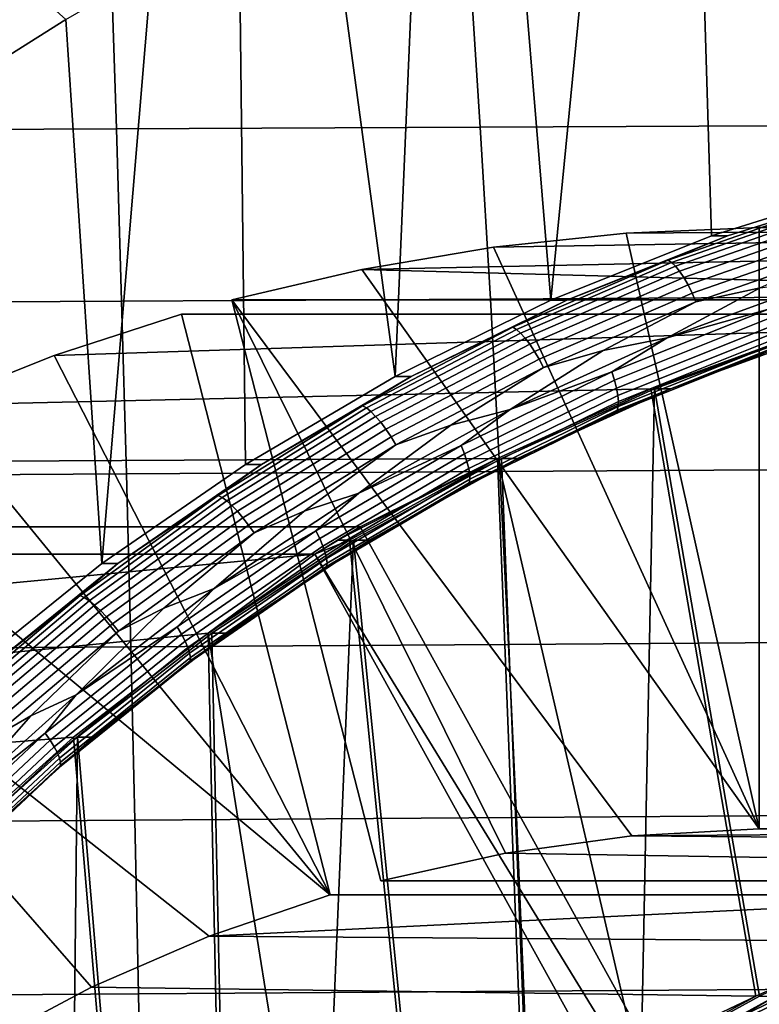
# Model space of a CAD drawing. Header units: metres. Extents: x -25 to 132, y -25 to 25.
# Tile 257 of 278: x 112.54 to 115.24, y 5.71 to 9.31. Entities that reach past the tile are written whole.
import ezdxf

# ---------------------------------------------------------------- set-up
doc = ezdxf.new("R2010")
doc.units = ezdxf.units.M
doc.layers.add('solid_12_061_071_XXX', color=7, linetype='CONTINUOUS')

msp = doc.modelspace()

# ---------------------------------------------------------------- linework, layer by layer
at = {"layer": 'solid_12_061_071_XXX'}
for points in [[(115.671684, 8.707352, 76.787872), (115.069695, 8.517965, 76.603828), (115.014961, 10.333553, 76.587097), (115.361565, 10.430671, 76.693062)], [(115.069695, 8.517965, 76.603828), (114.482483, 8.283112, 76.424301), (114.671883, 10.223871, 76.482208), (115.014961, 10.333553, 76.587097)], [(112.400864, 9.116489, 75.787888), (111.663246, 10.245514, 76.317039), (112.70845, 9.309755, 75.881927)], [(114.482483, 8.283112, 76.424301), (114.332626, 10.101721, 76.378487), (114.671883, 10.223871, 76.482208)], [(114.482483, 8.283112, 76.424301), (113.913231, 8.004066, 76.250259), (113.997452, 9.967175, 76.276009), (114.332626, 10.101721, 76.378487)], [(113.913231, 8.004066, 76.250259), (113.667229, 9.820601, 76.175049), (113.997452, 9.967175, 76.276009)], [(113.913231, 8.004066, 76.250259), (113.365036, 7.682348, 76.082664), (113.342133, 9.662083, 76.075661), (113.667229, 9.820601, 76.175049)], [(113.365036, 7.682348, 76.082664), (112.840729, 7.319616, 75.922363), (113.022339, 9.49169, 75.97789), (113.342133, 9.662083, 76.075661)], [(114.183647, 9.542886, 99.398491), (114.223579, 8.915902, 99.469704), (115.556488, 8.922169, 99.787392), (115.496704, 9.547182, 99.714355)], [(111.566826, 9.53453, 98.744759), (111.566971, 8.903459, 98.810753), (112.893707, 8.909664, 99.144142), (112.87365, 9.538667, 99.075272)], [(112.87365, 9.538667, 99.075272), (112.893707, 8.909664, 99.144142), (114.223579, 8.915902, 99.469704), (114.183647, 9.542886, 99.398491)], [(112.840729, 7.319616, 75.922363), (112.70845, 9.309755, 75.881927), (113.022339, 9.49169, 75.97789)], [(112.840729, 7.319616, 75.922363), (112.343109, 6.91781, 75.770226), (112.400864, 9.116489, 75.787888), (112.70845, 9.309755, 75.881927)], [(111.566971, 8.903459, 98.810753), (111.567154, 8.271426, 98.872261), (112.912476, 8.279202, 99.208359), (112.893707, 8.909664, 99.144142)], [(112.893707, 8.909664, 99.144142), (112.912476, 8.279202, 99.208359), (114.260902, 8.286972, 99.536133), (114.223579, 8.915902, 99.469704)], [(114.223579, 8.915902, 99.469704), (114.260902, 8.286972, 99.536133), (115.612343, 8.294734, 99.85553), (115.556488, 8.922169, 99.787392)], [(115.730164, 8.707354, 76.596619), (115.128143, 8.517958, 76.41256), (115.069695, 8.517965, 76.603828), (115.671684, 8.707352, 76.787872)], [(115.493271, 8.632522, 76.487877), (115.128143, 8.517958, 76.41256), (115.730164, 8.707354, 76.596619)], [(115.493271, 8.632522, 76.487877), (114.910515, 8.429701, 76.309708), (115.128143, 8.517958, 76.41256)], [(115.505554, 8.623853, 76.456383), (114.923393, 8.421235, 76.278397), (114.910515, 8.429701, 76.309708), (115.493271, 8.632522, 76.487877)], [(115.518776, 8.609694, 76.427361), (114.937569, 8.40741, 76.249664), (114.923393, 8.421235, 76.278397), (115.505554, 8.623853, 76.456383)], [(115.532532, 8.590476, 76.40168), (114.952614, 8.388643, 76.22438), (114.937569, 8.40741, 76.249664), (115.518776, 8.609694, 76.427361)], [(115.546394, 8.566786, 76.380127), (114.968079, 8.365509, 76.203323), (114.952614, 8.388643, 76.22438), (115.532532, 8.590476, 76.40168)], [(117.694519, 8.549416, 77.615456), (114.757103, 8.528277, 85.482094), (114.272331, 8.476853, 85.333885), (117.223572, 8.526093, 77.312576)], [(117.694519, 8.549416, 77.615456), (115.243935, 8.549416, 85.630936), (114.757103, 8.528277, 85.482094)], [(115.243935, 6.349213, 85.630936), (114.757103, 8.528277, 85.482094), (115.243935, 8.549416, 85.630936)], [(115.559944, 8.539342, 76.363365), (114.983482, 8.338711, 76.187126), (114.968079, 8.365509, 76.203323), (115.546394, 8.566786, 76.380127)], [(115.572769, 8.508983, 76.351898), (114.99836, 8.309064, 76.176285), (114.983482, 8.338711, 76.187126), (115.559944, 8.539342, 76.363365)], [(117.694519, 6.349213, 77.615456), (115.243935, 6.349213, 85.630936), (115.243935, 8.549416, 85.630936), (117.694519, 8.549416, 77.615456)], [(117.223572, 8.526093, 77.312576), (114.272331, 8.476853, 85.333885), (113.791359, 8.395326, 85.186836), (116.615936, 8.4545, 77.126801)], [(115.243935, 6.349213, 85.630936), (114.272331, 8.476853, 85.333885), (114.757103, 8.528277, 85.482094)], [(115.128143, 8.517958, 76.41256), (114.540955, 8.283115, 76.23304), (114.482483, 8.283112, 76.424301), (115.069695, 8.517965, 76.603828)], [(114.910515, 8.429701, 76.309708), (114.540955, 8.283115, 76.23304), (115.128143, 8.517958, 76.41256)], [(115.584488, 8.47663, 76.346077), (115.01226, 8.277472, 76.171127), (114.99836, 8.309064, 76.176285), (115.572769, 8.508983, 76.351898)], [(115.243935, 6.349213, 85.630936), (113.791359, 8.395326, 85.186836), (114.272331, 8.476853, 85.333885)], [(115.584488, 8.47663, 76.346077), (115.247452, 8.32834, 76.239899), (115.01226, 8.277472, 76.171127)], [(116.015129, 8.335628, 76.943115), (116.615936, 8.4545, 77.126801), (113.791359, 8.395326, 85.186836)], [(114.910515, 8.429701, 76.309708), (114.343086, 8.183924, 76.13623), (114.540955, 8.283115, 76.23304)], [(114.923393, 8.421235, 76.278397), (114.356529, 8.175706, 76.105087), (114.343086, 8.183924, 76.13623), (114.910515, 8.429701, 76.309708)], [(113.791359, 8.395326, 85.186836), (113.315872, 8.283983, 85.041466), (115.766457, 8.283983, 77.025986), (116.015129, 8.335628, 76.943115)], [(114.778572, 6.322844, 85.488663), (113.315872, 8.283983, 85.041466), (113.791359, 8.395326, 85.186836), (115.243935, 6.349213, 85.630936)], [(114.937569, 8.40741, 76.249664), (114.371635, 8.162283, 76.076645), (114.356529, 8.175706, 76.105087), (114.923393, 8.421235, 76.278397)], [(114.952614, 8.388643, 76.22438), (114.387947, 8.144064, 76.051743), (114.371635, 8.162283, 76.076645), (114.937569, 8.40741, 76.249664)], [(114.968079, 8.365509, 76.203323), (114.404968, 8.121604, 76.031158), (114.387947, 8.144064, 76.051743), (114.952614, 8.388643, 76.22438)], [(114.983482, 8.338711, 76.187126), (114.42218, 8.095587, 76.015518), (114.404968, 8.121604, 76.031158), (114.968079, 8.365509, 76.203323)], [(115.498299, 8.360981, 76.316589), (114.907448, 8.144706, 76.135948), (115.247452, 8.32834, 76.239899)], [(115.273651, 8.248479, 76.251083), (114.907448, 8.144706, 76.135948), (115.498299, 8.360981, 76.316589)], [(114.99836, 8.309064, 76.176285), (114.439049, 8.066805, 76.00528), (114.42218, 8.095587, 76.015518), (114.983482, 8.338711, 76.187126)], [(115.01226, 8.277472, 76.171127), (115.247452, 8.32834, 76.239899), (114.907448, 8.144706, 76.135948), (114.673149, 8.09856, 76.064316)], [(112.912476, 8.279202, 99.208359), (112.929924, 7.64738, 99.267891), (114.295578, 7.656228, 99.597733), (114.260902, 8.286972, 99.536133)], [(114.260902, 8.286972, 99.536133), (114.295578, 7.656228, 99.597733), (115.6642, 7.665041, 99.918732), (115.612343, 8.294734, 99.85553)], [(115.01226, 8.277472, 76.171127), (114.455078, 8.036134, 76.000778), (114.439049, 8.066805, 76.00528), (114.99836, 8.309064, 76.176285)], [(111.567154, 8.271426, 98.872261), (111.56736, 7.638499, 98.929253), (112.929924, 7.64738, 99.267891), (112.912476, 8.279202, 99.208359)], [(113.860451, 6.15875, 85.207962), (116.311028, 6.15875, 77.192482), (115.766457, 8.283983, 77.025986), (113.315872, 8.283983, 85.041466)], [(114.316475, 6.259228, 85.347382), (113.315872, 8.283983, 85.041466), (114.778572, 6.322844, 85.488663)], [(113.860451, 6.15875, 85.207962), (113.315872, 8.283983, 85.041466), (114.316475, 6.259228, 85.347382)], [(114.540955, 8.283115, 76.23304), (113.971725, 8.004079, 76.059006), (113.913231, 8.004066, 76.250259), (114.482483, 8.283112, 76.424301)], [(114.343086, 8.183924, 76.13623), (113.971725, 8.004079, 76.059006), (114.540955, 8.283115, 76.23304)], [(115.01226, 8.277472, 76.171127), (114.673149, 8.09856, 76.064316), (114.455078, 8.036134, 76.000778)], [(115.424561, 8.170155, 76.762558), (115.581711, 8.232219, 76.969505), (113.131134, 8.232219, 84.984985), (112.666115, 8.080042, 84.842819)], [(113.675705, 6.106987, 85.151482), (112.666115, 8.080042, 84.842819), (113.131134, 8.232219, 84.984985)], [(116.126282, 6.106987, 77.136002), (113.675705, 6.106987, 85.151482), (113.131134, 8.232219, 84.984985), (115.581711, 8.232219, 76.969505)], [(115.273651, 8.248479, 76.251083), (114.70504, 8.021066, 76.07724), (114.907448, 8.144706, 76.135948)], [(115.281418, 8.216577, 76.262909), (114.715004, 7.990044, 76.089737), (114.70504, 8.021066, 76.07724), (115.273651, 8.248479, 76.251083)], [(115.286865, 8.186646, 76.280006), (114.722519, 7.960939, 76.107468), (114.715004, 7.990044, 76.089737), (115.281418, 8.216577, 76.262909)], [(114.343086, 8.183924, 76.13623), (113.793869, 7.896444, 75.968315), (113.971725, 8.004079, 76.059006)], [(114.356529, 8.175706, 76.105087), (113.807861, 7.888515, 75.937347), (113.793869, 7.896444, 75.968315), (114.343086, 8.183924, 76.13623)], [(115.289833, 8.1596, 76.301857), (114.727348, 7.934638, 76.129883), (114.722519, 7.960939, 76.107468), (115.286865, 8.186646, 76.280006)], [(115.424561, 8.170155, 76.762558), (112.666115, 8.080042, 84.842819), (112.210594, 7.89917, 84.703552), (114.847404, 7.958972, 76.586105)], [(114.371635, 8.162283, 76.076645), (113.823875, 7.875563, 75.909172), (113.807861, 7.888515, 75.937347), (114.356529, 8.175706, 76.105087)], [(114.387947, 8.144064, 76.051743), (113.841408, 7.857984, 75.884651), (113.823875, 7.875563, 75.909172), (114.371635, 8.162283, 76.076645)], [(114.404968, 8.121604, 76.031158), (113.859932, 7.836313, 75.864525), (113.841408, 7.857984, 75.884651), (114.387947, 8.144064, 76.051743)], [(114.907448, 8.144706, 76.135948), (114.333778, 7.882875, 75.960564), (114.673149, 8.09856, 76.064316)], [(114.70504, 8.021066, 76.07724), (114.333778, 7.882875, 75.960564), (114.907448, 8.144706, 76.135948)], [(115.29023, 8.13626, 76.327797), (114.729355, 7.911942, 76.156319), (114.727348, 7.934638, 76.129883), (115.289833, 8.1596, 76.301857)], [(115.681236, 5.937356, 76.841034), (115.424561, 8.170155, 76.762558), (114.847404, 7.958972, 76.586105), (115.231308, 5.7369, 76.703476)], [(115.438606, 8.170155, 76.716614), (114.861458, 7.958972, 76.540161), (114.919922, 7.958971, 76.3489), (115.497055, 8.170148, 76.525352)], [(115.695282, 5.937356, 76.79509), (115.245354, 5.7369, 76.657532), (114.861458, 7.958972, 76.540161), (115.438606, 8.170155, 76.716614)], [(115.497055, 8.170148, 76.525352), (114.919922, 7.958971, 76.3489), (115.276253, 8.094895, 76.421776)], [(114.42218, 8.095587, 76.015518), (113.878891, 7.81121, 75.849411), (113.859932, 7.836313, 75.864525), (114.404968, 8.121604, 76.031158)], [(115.283333, 8.103408, 76.388687), (114.724724, 7.879995, 76.217896), (114.72847, 7.89354, 76.185959), (115.28804, 8.117337, 76.357033)], [(115.28804, 8.117337, 76.357033), (114.72847, 7.89354, 76.185959), (114.729355, 7.911942, 76.156319), (115.29023, 8.13626, 76.327797)], [(113.675705, 6.106987, 85.151482), (112.210594, 7.89917, 84.703552), (112.666115, 8.080042, 84.842819)], [(114.439049, 8.066805, 76.00528), (113.89769, 7.783439, 75.839775), (113.878891, 7.81121, 75.849411), (114.42218, 8.095587, 76.015518)], [(114.455078, 8.036134, 76.000778), (114.673149, 8.09856, 76.064316), (114.333778, 7.882875, 75.960564), (114.116386, 7.825524, 75.894096)], [(115.276253, 8.094895, 76.421776), (114.718231, 7.871717, 76.251175), (114.724724, 7.879995, 76.217896), (115.283333, 8.103408, 76.388687)], [(114.919922, 7.958971, 76.3489), (114.718231, 7.871717, 76.251175), (115.276253, 8.094895, 76.421776)], [(114.455078, 8.036134, 76.000778), (113.915779, 7.753845, 75.835899), (113.89769, 7.783439, 75.839775), (114.439049, 8.066805, 76.00528)], [(114.455078, 8.036134, 76.000778), (114.116386, 7.825524, 75.894096), (113.915779, 7.753845, 75.835899)], [(113.971725, 8.004079, 76.059006), (113.423492, 7.682338, 75.891396), (113.365036, 7.682348, 76.082664), (113.913231, 8.004066, 76.250259)], [(113.793869, 7.896444, 75.968315), (113.423492, 7.682338, 75.891396), (113.971725, 8.004079, 76.059006)], [(114.70504, 8.021066, 76.07724), (114.153816, 7.750857, 75.908714), (114.333778, 7.882875, 75.960564)], [(114.715004, 7.990044, 76.089737), (114.165916, 7.72088, 75.921867), (114.153816, 7.750857, 75.908714), (114.70504, 8.021066, 76.07724)], [(114.722519, 7.960939, 76.107468), (114.17543, 7.692756, 75.940201), (114.165916, 7.72088, 75.921867), (114.715004, 7.990044, 76.089737)], [(114.847404, 7.958972, 76.586105), (112.210594, 7.89917, 84.703552), (111.766182, 7.690246, 84.56768), (114.286942, 7.703272, 76.414757)], [(114.727348, 7.934638, 76.129883), (114.182068, 7.667341, 75.963181), (114.17543, 7.692756, 75.940201), (114.722519, 7.960939, 76.107468)], [(114.729355, 7.911942, 76.156319), (114.185631, 7.645409, 75.990089), (114.182068, 7.667341, 75.963181), (114.727348, 7.934638, 76.129883)], [(115.231308, 5.7369, 76.703476), (114.847404, 7.958972, 76.586105), (114.286942, 7.703272, 76.414757), (114.798309, 5.499261, 76.571098)], [(114.861458, 7.958972, 76.540161), (114.300995, 7.703272, 76.368813), (114.359489, 7.703284, 76.177559), (114.919922, 7.958971, 76.3489)], [(114.812355, 5.499261, 76.525154), (114.399048, 5.225958, 76.398788), (114.300995, 7.703272, 76.368813), (114.861458, 7.958972, 76.540161)], [(114.919922, 7.958971, 76.3489), (114.359489, 7.703284, 76.177559), (114.718231, 7.871717, 76.251175)], [(115.245354, 5.7369, 76.657532), (114.812355, 5.499261, 76.525154), (114.861458, 7.958972, 76.540161)], [(113.675705, 6.106987, 85.151482), (111.766182, 7.690246, 84.56768), (112.210594, 7.89917, 84.703552)], [(113.793869, 7.896444, 75.968315), (113.265663, 7.568726, 75.806824), (113.423492, 7.682338, 75.891396)], [(113.807861, 7.888515, 75.937347), (113.28019, 7.561125, 75.776024), (113.265663, 7.568726, 75.806824), (113.793869, 7.896444, 75.968315)], [(114.724724, 7.879995, 76.217896), (114.183197, 7.614539, 76.052338), (114.186012, 7.627628, 76.020111), (114.72847, 7.89354, 76.185959)], [(114.72847, 7.89354, 76.185959), (114.186012, 7.627628, 76.020111), (114.185631, 7.645409, 75.990089), (114.729355, 7.911942, 76.156319)], [(113.823875, 7.875563, 75.909172), (113.297066, 7.548711, 75.748108), (113.28019, 7.561125, 75.776024), (113.807861, 7.888515, 75.937347)], [(113.841408, 7.857984, 75.884651), (113.315773, 7.531862, 75.723946), (113.297066, 7.548711, 75.748108), (113.823875, 7.875563, 75.909172)], [(113.859932, 7.836313, 75.864525), (113.335754, 7.511091, 75.704269), (113.315773, 7.531862, 75.723946), (113.841408, 7.857984, 75.884651)], [(114.333778, 7.882875, 75.960564), (113.780396, 7.576911, 75.791374), (114.116386, 7.825524, 75.894096)], [(114.153816, 7.750857, 75.908714), (113.780396, 7.576911, 75.791374), (114.333778, 7.882875, 75.960564)], [(114.718231, 7.871717, 76.251175), (114.177269, 7.60654, 76.085785), (114.183197, 7.614539, 76.052338), (114.724724, 7.879995, 76.217896)], [(114.359489, 7.703284, 76.177559), (114.177269, 7.60654, 76.085785), (114.718231, 7.871717, 76.251175)], [(113.878891, 7.81121, 75.849411), (113.356384, 7.487029, 75.689667), (113.335754, 7.511091, 75.704269), (113.859932, 7.836313, 75.864525)], [(113.915779, 7.753845, 75.835899), (114.116386, 7.825524, 75.894096), (113.780396, 7.576911, 75.791374), (113.580177, 7.510704, 75.730164)], [(113.89769, 7.783439, 75.839775), (113.377045, 7.460411, 75.680595), (113.356384, 7.487029, 75.689667), (113.878891, 7.81121, 75.849411)], [(113.915779, 7.753845, 75.835899), (113.39711, 7.432045, 75.677322), (113.377045, 7.460411, 75.680595), (113.89769, 7.783439, 75.839775)], [(113.915779, 7.753845, 75.835899), (113.580177, 7.510704, 75.730164), (113.39711, 7.432045, 75.677322)], [(114.153816, 7.750857, 75.908714), (113.622925, 7.439294, 75.746407), (113.780396, 7.576911, 75.791374)], [(114.165916, 7.72088, 75.921867), (113.637077, 7.410522, 75.760185), (113.622925, 7.439294, 75.746407), (114.153816, 7.750857, 75.908714)], [(114.17543, 7.692756, 75.940201), (113.648521, 7.383529, 75.779114), (113.637077, 7.410522, 75.760185), (114.165916, 7.72088, 75.921867)], [(111.766182, 7.690246, 84.56768), (111.334465, 7.454011, 84.435692), (113.785042, 7.454011, 76.420212), (114.286942, 7.703272, 76.414757)], [(113.232719, 5.955565, 85.016045), (111.334465, 7.454011, 84.435692), (111.766182, 7.690246, 84.56768), (113.675705, 6.106987, 85.151482)], [(113.423492, 7.682338, 75.891396), (112.899185, 7.319608, 75.731102), (112.840729, 7.319616, 75.922363), (113.365036, 7.682348, 76.082664)], [(113.265663, 7.568726, 75.806824), (112.899185, 7.319608, 75.731102), (113.423492, 7.682338, 75.891396)], [(114.182068, 7.667341, 75.963181), (113.656898, 7.359135, 75.80262), (113.648521, 7.383529, 75.779114), (114.17543, 7.692756, 75.940201)], [(114.286942, 7.703272, 76.414757), (113.785042, 7.454011, 76.420212), (113.701942, 7.404517, 76.394806)], [(113.746368, 7.404517, 76.249489), (114.286942, 7.703272, 76.414757), (113.701942, 7.404517, 76.394806)], [(114.384995, 5.225958, 76.444733), (114.286942, 7.703272, 76.414757), (113.746368, 7.404517, 76.249489), (113.994019, 4.918732, 76.325203)], [(114.300995, 7.703272, 76.368813), (113.760422, 7.404517, 76.203545), (113.818893, 7.404517, 76.012283), (114.359489, 7.703284, 76.177559)], [(114.399048, 5.225958, 76.398788), (114.008064, 4.918732, 76.279259), (113.760422, 7.404517, 76.203545), (114.300995, 7.703272, 76.368813)], [(114.359489, 7.703284, 76.177559), (113.818893, 7.404517, 76.012283), (114.177269, 7.60654, 76.085785)], [(114.798309, 5.499261, 76.571098), (114.286942, 7.703272, 76.414757), (114.384995, 5.225958, 76.444733)], [(111.56736, 7.638499, 98.929253), (111.567589, 7.004749, 98.981728), (112.946045, 7.014307, 99.322723), (112.929924, 7.64738, 99.267891)], [(112.929924, 7.64738, 99.267891), (112.946045, 7.014307, 99.322723), (114.327568, 7.023815, 99.654488), (114.295578, 7.656228, 99.597733)], [(114.185631, 7.645409, 75.990089), (113.661964, 7.338085, 75.829987), (113.656898, 7.359135, 75.80262), (114.182068, 7.667341, 75.963181)], [(114.186012, 7.627628, 76.020111), (113.663567, 7.321018, 75.860382), (113.661964, 7.338085, 75.829987), (114.185631, 7.645409, 75.990089)], [(114.295578, 7.656228, 99.597733), (114.327568, 7.023815, 99.654488), (115.712044, 7.033273, 99.976982), (115.6642, 7.665041, 99.918732)], [(114.177269, 7.60654, 76.085785), (113.656265, 7.300778, 75.926498), (113.661644, 7.308455, 75.892883), (114.183197, 7.614539, 76.052338)], [(113.818893, 7.404517, 76.012283), (113.656265, 7.300778, 75.926498), (114.177269, 7.60654, 76.085785)], [(114.183197, 7.614539, 76.052338), (113.661644, 7.308455, 75.892883), (113.663567, 7.321018, 75.860382), (114.186012, 7.627628, 76.020111)], [(113.265663, 7.568726, 75.806824), (112.761162, 7.202439, 75.652588), (112.899185, 7.319608, 75.731102)], [(113.28019, 7.561125, 75.776024), (112.776192, 7.195206, 75.621933), (112.761162, 7.202439, 75.652588), (113.265663, 7.568726, 75.806824)], [(113.780396, 7.576911, 75.791374), (113.250404, 7.228525, 75.629341), (113.580177, 7.510704, 75.730164)], [(113.622925, 7.439294, 75.746407), (113.250404, 7.228525, 75.629341), (113.780396, 7.576911, 75.791374)], [(113.297066, 7.548711, 75.748108), (112.7939, 7.183393, 75.594276), (112.776192, 7.195206, 75.621933), (113.28019, 7.561125, 75.776024)], [(113.315773, 7.531862, 75.723946), (112.813728, 7.167359, 75.570457), (112.7939, 7.183393, 75.594276), (113.297066, 7.548711, 75.748108)], [(113.335754, 7.511091, 75.704269), (112.835091, 7.147593, 75.551201), (112.813728, 7.167359, 75.570457), (113.315773, 7.531862, 75.723946)], [(113.356384, 7.487029, 75.689667), (112.85733, 7.124696, 75.537094), (112.835091, 7.147593, 75.551201), (113.335754, 7.511091, 75.704269)], [(113.39711, 7.432045, 75.677322), (113.580177, 7.510704, 75.730164), (113.250404, 7.228525, 75.629341), (113.067421, 7.155809, 75.573395)], [(113.377045, 7.460411, 75.680595), (112.879768, 7.099366, 75.528564), (112.85733, 7.124696, 75.537094), (113.356384, 7.487029, 75.689667)], [(113.39711, 7.432045, 75.677322), (112.901718, 7.072373, 75.525871), (112.879768, 7.099366, 75.528564), (113.377045, 7.460411, 75.680595)], [(112.386497, 5.548579, 84.757332), (114.837074, 5.548579, 76.741852), (113.785042, 7.454011, 76.420212), (111.334465, 7.454011, 84.435692)], [(112.802116, 5.769053, 84.884392), (111.334465, 7.454011, 84.435692), (113.232719, 5.955565, 85.016045)], [(112.386497, 5.548579, 84.757332), (111.334465, 7.454011, 84.435692), (112.802116, 5.769053, 84.884392)], [(113.39711, 7.432045, 75.677322), (113.067421, 7.155809, 75.573395), (112.901718, 7.072373, 75.525871)], [(113.622925, 7.439294, 75.746407), (113.115204, 7.08804, 75.591179), (113.250404, 7.228525, 75.629341)], [(113.637077, 7.410522, 75.760185), (113.131317, 7.060626, 75.60556), (113.115204, 7.08804, 75.591179), (113.622925, 7.439294, 75.746407)], [(113.785042, 7.454011, 76.420212), (113.619408, 7.354011, 76.369568), (113.701942, 7.404517, 76.394806)], [(114.753876, 5.499261, 76.716415), (113.619408, 7.354011, 76.369568), (113.785042, 7.454011, 76.420212), (114.837074, 5.548579, 76.741852)], [(113.648521, 7.383529, 75.779114), (113.1446, 7.034907, 75.625046), (113.131317, 7.060626, 75.60556), (113.637077, 7.410522, 75.760185)], [(113.228661, 7.064354, 76.091209), (113.746368, 7.404517, 76.249489), (113.619408, 7.354011, 76.369568)], [(113.994019, 4.918732, 76.325203), (113.746368, 7.404517, 76.249489), (113.228661, 7.064354, 76.091209), (113.627968, 4.579625, 76.213287)], [(113.760422, 7.404517, 76.203545), (113.242706, 7.064354, 76.045265), (113.301163, 7.064342, 75.853996), (113.818893, 7.404517, 76.012283)], [(113.642021, 4.579625, 76.167343), (113.303276, 4.210846, 76.063782), (113.242706, 7.064354, 76.045265), (113.760422, 7.404517, 76.203545)], [(113.818893, 7.404517, 76.012283), (113.301163, 7.064342, 75.853996), (113.656265, 7.300778, 75.926498)], [(113.746368, 7.404517, 76.249489), (113.701942, 7.404517, 76.394806), (113.619408, 7.354011, 76.369568)], [(114.008064, 4.918732, 76.279259), (113.642021, 4.579625, 76.167343), (113.760422, 7.404517, 76.203545)], [(113.619408, 7.354011, 76.369568), (110.757324, 7.081164, 84.259239), (110.362091, 6.783171, 84.138405), (113.228661, 7.064354, 76.091209)], [(113.619408, 7.354011, 76.369568), (111.168823, 7.354011, 84.385048), (110.757324, 7.081164, 84.259239)], [(114.67144, 5.448579, 76.691208), (112.220856, 5.448579, 84.706688), (111.168823, 7.354011, 84.385048), (113.619408, 7.354011, 76.369568)], [(113.656898, 7.359135, 75.80262), (113.154648, 7.011665, 75.649063), (113.1446, 7.034907, 75.625046), (113.648521, 7.383529, 75.779114)], [(113.661964, 7.338085, 75.829987), (113.161148, 6.991609, 75.676872), (113.154648, 7.011665, 75.649063), (113.656898, 7.359135, 75.80262)], [(114.67144, 5.448579, 76.691208), (113.619408, 7.354011, 76.369568), (114.753876, 5.499261, 76.716415)], [(112.899185, 7.319608, 75.731102), (112.401596, 6.917824, 75.578972), (112.343109, 6.91781, 75.770226), (112.840729, 7.319616, 75.922363)], [(112.761162, 7.202439, 75.652588), (112.401596, 6.917824, 75.578972), (112.899185, 7.319608, 75.731102)], [(113.663567, 7.321018, 75.860382), (113.16391, 6.975348, 75.707626), (113.161148, 6.991609, 75.676872), (113.661964, 7.338085, 75.829987)], [(113.661644, 7.308455, 75.892883), (113.162849, 6.963378, 75.740387), (113.16391, 6.975348, 75.707626), (113.663567, 7.321018, 75.860382)], [(113.656265, 7.300778, 75.926498), (113.157997, 6.956064, 75.774162), (113.162849, 6.963378, 75.740387), (113.661644, 7.308455, 75.892883)], [(113.301163, 7.064342, 75.853996), (113.157997, 6.956064, 75.774162), (113.656265, 7.300778, 75.926498)], [(113.250404, 7.228525, 75.629341), (112.746826, 6.839696, 75.47538), (113.067421, 7.155809, 75.573395)], [(113.115204, 7.08804, 75.591179), (112.746826, 6.839696, 75.47538), (113.250404, 7.228525, 75.629341)], [(112.761162, 7.202439, 75.652588), (112.282936, 6.79945, 75.506378), (112.401596, 6.917824, 75.578972)], [(112.776192, 7.195206, 75.621933), (112.298447, 6.792622, 75.475868), (112.282936, 6.79945, 75.506378), (112.761162, 7.202439, 75.652588)], [(112.7939, 7.183393, 75.594276), (112.316933, 6.781469, 75.448456), (112.298447, 6.792622, 75.475868), (112.776192, 7.195206, 75.621933)], [(112.813728, 7.167359, 75.570457), (112.33783, 6.766333, 75.424965), (112.316933, 6.781469, 75.448456), (112.7939, 7.183393, 75.594276)], [(112.835091, 7.147593, 75.551201), (112.360504, 6.747673, 75.406105), (112.33783, 6.766333, 75.424965), (112.813728, 7.167359, 75.570457)], [(112.85733, 7.124696, 75.537094), (112.384262, 6.726057, 75.392464), (112.360504, 6.747673, 75.406105), (112.835091, 7.147593, 75.551201)], [(112.901718, 7.072373, 75.525871), (113.067421, 7.155809, 75.573395), (112.746826, 6.839696, 75.47538), (112.580833, 6.762716, 75.424629)], [(112.879768, 7.099366, 75.528564), (112.408379, 6.702144, 75.384445), (112.384262, 6.726057, 75.392464), (112.85733, 7.124696, 75.537094)], [(112.901718, 7.072373, 75.525871), (112.432129, 6.676661, 75.382301), (112.408379, 6.702144, 75.384445), (112.879768, 7.099366, 75.528564)], [(113.228661, 7.064354, 76.091209), (110.362091, 6.783171, 84.138405), (109.984535, 6.461088, 84.022972), (112.736664, 6.684651, 75.940788)], [(112.901718, 7.072373, 75.525871), (112.580833, 6.762716, 75.424629), (112.432129, 6.676661, 75.382301)], [(113.115204, 7.08804, 75.591179), (112.633354, 6.698967, 75.443863), (112.746826, 6.839696, 75.47538)], [(113.131317, 7.060626, 75.60556), (112.651337, 6.673059, 75.458809), (112.633354, 6.698967, 75.443863), (113.115204, 7.08804, 75.591179)], [(113.1446, 7.034907, 75.625046), (112.666367, 6.648751, 75.478836), (112.651337, 6.673059, 75.458809), (113.131317, 7.060626, 75.60556)], [(113.28923, 4.210846, 76.109726), (113.228661, 7.064354, 76.091209), (112.736664, 6.684651, 75.940788), (112.979927, 3.814708, 76.01516)], [(113.242706, 7.064354, 76.045265), (112.75071, 6.684651, 75.894844), (112.809189, 6.684659, 75.703583), (113.301163, 7.064342, 75.853996)], [(113.303276, 4.210846, 76.063782), (112.993973, 3.814708, 75.969215), (112.75071, 6.684651, 75.894844), (113.242706, 7.064354, 76.045265)], [(113.301163, 7.064342, 75.853996), (112.809189, 6.684659, 75.703583), (113.157997, 6.956064, 75.774162)], [(113.627968, 4.579625, 76.213287), (113.228661, 7.064354, 76.091209), (113.28923, 4.210846, 76.109726)], [(113.154648, 7.011665, 75.649063), (112.677986, 6.626785, 75.503334), (112.666367, 6.648751, 75.478836), (113.1446, 7.034907, 75.625046)], [(114.327568, 7.023815, 99.654488), (114.356873, 6.389885, 99.70639), (115.755836, 6.399614, 100.030258), (115.712044, 7.033273, 99.976982)], [(111.567589, 7.004749, 98.981728), (111.567818, 6.370249, 99.029678), (112.960823, 6.380097, 99.372849), (112.946045, 7.014307, 99.322723)], [(113.161148, 6.991609, 75.676872), (112.68586, 6.60783, 75.531555), (112.677986, 6.626785, 75.503334), (113.154648, 7.011665, 75.649063)], [(113.16391, 6.975348, 75.707626), (112.689728, 6.592462, 75.562653), (112.68586, 6.60783, 75.531555), (113.161148, 6.991609, 75.676872)], [(112.946045, 7.014307, 99.322723), (112.960823, 6.380097, 99.372849), (114.356873, 6.389885, 99.70639), (114.327568, 7.023815, 99.654488)], [(113.157997, 6.956064, 75.774162), (112.68512, 6.574236, 75.629585), (112.689476, 6.581149, 75.595665), (113.162849, 6.963378, 75.740387)], [(112.809189, 6.684659, 75.703583), (112.68512, 6.574236, 75.629585), (113.157997, 6.956064, 75.774162)], [(113.162849, 6.963378, 75.740387), (112.689476, 6.581149, 75.595665), (112.689728, 6.592462, 75.562653), (113.16391, 6.975348, 75.707626)], [(112.746826, 6.839696, 75.47538), (112.272484, 6.412624, 75.33036), (112.580833, 6.762716, 75.424629)], [(112.633354, 6.698967, 75.443863), (112.272484, 6.412624, 75.33036), (112.746826, 6.839696, 75.47538)], [(112.432129, 6.676661, 75.382301), (112.580833, 6.762716, 75.424629), (112.272484, 6.412624, 75.33036), (112.12294, 6.333473, 75.284637)], [(112.273186, 6.267576, 75.799088), (112.736664, 6.684651, 75.940788), (109.984535, 6.461088, 84.022972)], [(112.633354, 6.698967, 75.443863), (112.179955, 6.274153, 75.305244), (112.272484, 6.412624, 75.33036)], [(112.651337, 6.673059, 75.458809), (112.199684, 6.249887, 75.320724), (112.179955, 6.274153, 75.305244), (112.633354, 6.698967, 75.443863)], [(112.666367, 6.648751, 75.478836), (112.216362, 6.227121, 75.341255), (112.199684, 6.249887, 75.320724), (112.651337, 6.673059, 75.458809)], [(112.979927, 3.814708, 76.01516), (112.736664, 6.684651, 75.940788), (112.273186, 6.267576, 75.799088), (112.702118, 3.393839, 75.930229)], [(112.75071, 6.684651, 75.894844), (112.287239, 6.267576, 75.753143), (112.345726, 6.267593, 75.56189), (112.809189, 6.684659, 75.703583)], [(112.716164, 3.393839, 75.884285), (112.471672, 2.951012, 75.809532), (112.287239, 6.267576, 75.753143), (112.75071, 6.684651, 75.894844)], [(112.809189, 6.684659, 75.703583), (112.345726, 6.267593, 75.56189), (112.68512, 6.574236, 75.629585)], [(112.993973, 3.814708, 75.969215), (112.716164, 3.393839, 75.884285), (112.75071, 6.684651, 75.894844)], [(112.677986, 6.626785, 75.503334), (112.229469, 6.206549, 75.366211), (112.216362, 6.227121, 75.341255), (112.666367, 6.648751, 75.478836)], [(112.68586, 6.60783, 75.531555), (112.238625, 6.188795, 75.394829), (112.229469, 6.206549, 75.366211), (112.677986, 6.626785, 75.503334)], [(112.689728, 6.592462, 75.562653), (112.24353, 6.174402, 75.426231), (112.238625, 6.188795, 75.394829), (112.68586, 6.60783, 75.531555)], [(112.689476, 6.581149, 75.595665), (112.244049, 6.163806, 75.45948), (112.24353, 6.174402, 75.426231), (112.689728, 6.592462, 75.562653)], [(112.68512, 6.574236, 75.629585), (112.240158, 6.157331, 75.493553), (112.244049, 6.163806, 75.45948), (112.689476, 6.581149, 75.595665)], [(112.345726, 6.267593, 75.56189), (112.240158, 6.157331, 75.493553), (112.68512, 6.574236, 75.629585)], [(111.567818, 6.370249, 99.029678), (111.568054, 5.735071, 99.073105), (112.974258, 5.74486, 99.418259), (112.960823, 6.380097, 99.372849)], [(112.960823, 6.380097, 99.372849), (112.974258, 5.74486, 99.418259), (114.383469, 5.754587, 99.753418), (114.356873, 6.389885, 99.70639)], [(114.356873, 6.389885, 99.70639), (114.383469, 5.754587, 99.753418), (115.795578, 5.764252, 100.078537), (115.755836, 6.399614, 100.030258)], [(114.778572, 6.322844, 85.488663), (115.243935, 6.349213, 85.630936), (117.694519, 6.349213, 77.615456), (117.59008, 6.344851, 77.424629)], [(114.778572, 6.322844, 85.488663), (117.59008, 6.344851, 77.424629), (117.102615, 6.3037, 77.275597)], [(114.778572, 6.322844, 85.488663), (117.102615, 6.3037, 77.275597), (116.619888, 6.221665, 77.128014), (114.316475, 6.259228, 85.347382)], [(112.702118, 3.393839, 75.930229), (112.273186, 6.267576, 75.799088), (112.457619, 2.951012, 75.855476)], [(113.860451, 6.15875, 85.207962), (114.316475, 6.259228, 85.347382), (116.619888, 6.221665, 77.128014), (116.311028, 6.15875, 77.192482)], [(111.113792, 4.560282, 84.368225), (113.564369, 4.560282, 76.352745), (112.076569, 6.11606, 75.897881), (109.625992, 6.11606, 83.913361)], [(113.496216, 4.490128, 76.331909), (111.94133, 5.974639, 75.856529), (112.076569, 6.11606, 75.897881), (113.564369, 4.560282, 76.352745)], [(113.232719, 5.955565, 85.016045), (113.675705, 6.106987, 85.151482), (116.126282, 6.106987, 77.136002), (116.145103, 6.099294, 76.982857)], [(113.232719, 5.955565, 85.016045), (116.145103, 6.099294, 76.982857), (115.681236, 5.937356, 76.841034)], [(113.429131, 4.41886, 76.311394), (110.978546, 4.41886, 84.326874), (109.490753, 5.974639, 83.872009), (111.94133, 5.974639, 75.856529)], [(113.429131, 4.41886, 76.311394), (111.94133, 5.974639, 75.856529), (113.496216, 4.490128, 76.331909)], [(113.232719, 5.955565, 85.016045), (115.681236, 5.937356, 76.841034), (115.231308, 5.7369, 76.703476), (112.802116, 5.769053, 84.884392)], [(115.161697, 5.655184, 76.386505), (115.594505, 5.863828, 76.518822), (115.607666, 5.855481, 76.487602), (115.175476, 5.647134, 76.355469)], [(115.303848, 5.73691, 76.466278), (115.594505, 5.863828, 76.518822), (115.161697, 5.655184, 76.386505)], [(115.175476, 5.647134, 76.355469), (115.607666, 5.855481, 76.487602), (115.622307, 5.841847, 76.459007), (115.191124, 5.633986, 76.327187)], [(115.191124, 5.633986, 76.327187), (115.622307, 5.841847, 76.459007), (115.637993, 5.823343, 76.433922), (115.208176, 5.61614, 76.302513)], [(115.208176, 5.61614, 76.302513), (115.637993, 5.823343, 76.433922), (115.654243, 5.800532, 76.413101), (115.226105, 5.594141, 76.282211)], [(115.226105, 5.594141, 76.282211), (115.654243, 5.800532, 76.413101), (115.670555, 5.774107, 76.397179), (115.24437, 5.568656, 76.266884)], [(112.386497, 5.548579, 84.757332), (112.802116, 5.769053, 84.884392), (115.231308, 5.7369, 76.703476), (114.837074, 5.548579, 76.741852)], [(114.383469, 5.754587, 99.753418), (114.407341, 5.118069, 99.795555), (115.83123, 5.127372, 100.121819), (115.795578, 5.764252, 100.078537)], [(111.568054, 5.735071, 99.073105), (111.568298, 5.099288, 99.111984), (112.986328, 5.108708, 99.458931), (112.974258, 5.74486, 99.418259)], [(112.974258, 5.74486, 99.418259), (112.986328, 5.108708, 99.458931), (114.407341, 5.118069, 99.795555), (114.383469, 5.754587, 99.753418)], [(114.837074, 5.548579, 76.741852), (115.231308, 5.7369, 76.703476), (114.798309, 5.499261, 76.571098)], [(114.812355, 5.499261, 76.525154), (115.245354, 5.7369, 76.657532), (115.303848, 5.73691, 76.466278), (114.870827, 5.499261, 76.333893)], [(114.870827, 5.499261, 76.333893), (115.303848, 5.73691, 76.466278), (115.161697, 5.655184, 76.386505)]]:
    msp.add_3dface(points, dxfattribs=at)

doc.saveas('drawing.dxf')
